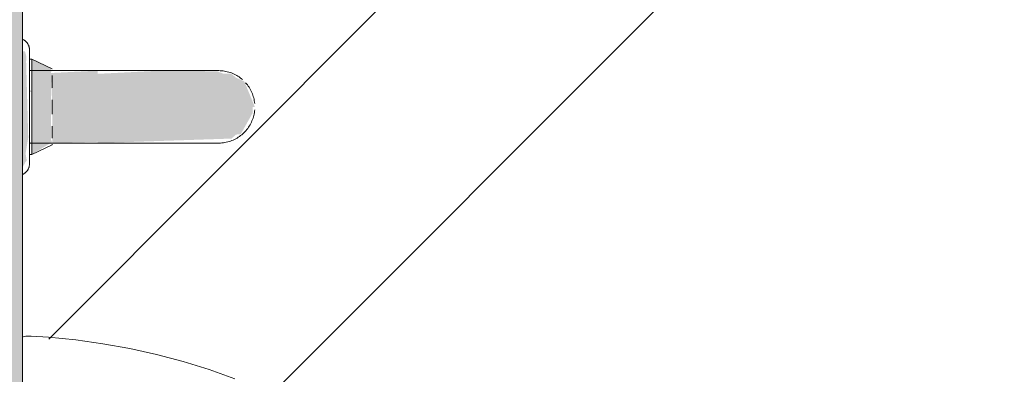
# Model space of a CAD drawing. Header units: millimetres. Extents: x -62758 to 78208, y -26429 to 33271.
# Tile 326 of 656: x -43687 to -43255, y 22190 to 22345. Entities that reach past the tile are written whole.
import ezdxf

# ---------------------------------------------------------------- set-up
doc = ezdxf.new("R2010")
doc.units = ezdxf.units.MM
for name, color, linetype, lineweight in [('A-FLOR', 192, 'Continuous', 18), ('I-WALL', 2, 'Continuous', 18), ('P-SANR-FIXT', 6, 'Continuous', 9)]:
    doc.layers.add(name, color=color, linetype=linetype, lineweight=lineweight)

# ---------------------------------------------------------------- blocks, each defined once
blk = doc.blocks.new('Blks_Banh_Lavatório de Canto com Barras - Único-V101-PLANTA DE IMPERMEABILIZAÇÃO - TÉRREO')
at = {"layer": 'P-SANR-FIXT', "lineweight": 5}
for color, points in [(31, [(-232.88, 332.8), (-202.32, 363.37), (-213.52, 368.01), (-217.09, 366.57), (-219.83, 366.32), (-222.19, 363.96), (-225.01, 362.7), (-242.98, 345.09), (-261.25, 324.89), (-251.02, 314.66), (-238.05, 327.63)]), (31, [(-239.82, 303.45), (-199.76, 346.28), (-199.54, 349.02), (-198.19, 350.4), (-201.06, 360.68), (-203.03, 362.65), (-251.02, 314.66), (-239.86, 303.5)]), (39, [(-256.79, 279.41), (-254.29, 289.54), (-255.55, 290.04), (-277.42, 312.12), (-286.27, 308.9), (-258.2, 280.82)]), (31, [(-255.58, 272.55), (-256.43, 275.27), (-256.38, 275.94), (-258.96, 277.8), (-263.09, 283.55), (-287.22, 306.38), (-288.94, 308.19), (-290.78, 309.23), (-291.52, 308.49), (-256.28, 273.25)])]:
    blk.add_hatch(color=color, dxfattribs=at).paths.add_polyline_path(points)
h = blk.add_hatch(color=31, dxfattribs=at)
h.paths.add_polyline_path([(-265.17, 300.52), (-251.02, 314.66), (-262.23, 325.87), (-276.12, 310.52), (-266.13, 301.49)])
h.paths.add_polyline_path([(-276.79, 298), (-276.09, 298.71), (-277.84, 299.05)])
h = blk.add_hatch(color=31, dxfattribs=at)
h.paths.add_polyline_path([(-253.96, 289.31), (-240.2, 303.84), (-251.02, 314.66), (-265.17, 300.52), (-254.21, 289.57)])
h.paths.add_polyline_path([(-261.03, 282.24), (-260.71, 283.33), (-261.32, 282.54)])
at = {"layer": 'P-SANR-FIXT', "color": 133, "lineweight": 5}
for p, q in [((-262.23, 325.87), (-283.44, 304.66)), ((-276.94, 312.29), (-286.27, 308.9)), ((-276.92, 312.28), (-276.94, 312.29)), ((-286.27, 308.9), (-286.98, 308.19)), ((-286.27, 308.9), (-286.98, 308.19)), ((-286.98, 308.19), (-283.88, 305.09)), ((-257.49, 278.71), (-286.98, 308.19)), ((-286.98, 308.19), (-283.88, 305.09)), ((-283.88, 305.09), (-286.98, 308.19)), ((-256.79, 279.41), (-286.27, 308.9)), ((-271.1, 306.46), (-274.91, 310.26)), ((-276.83, 298.04), (-283.44, 304.66)), ((-262.95, 298.31), (-267.38, 302.73)), ((-261.03, 282.24), (-239.82, 303.45)), ((-255.43, 290.78), (-259.23, 294.58)), ((-261.03, 282.24), (-266.85, 288.07)), ((-256.79, 279.41), (-253.39, 288.75)), ((-253.39, 288.75), (-253.62, 288.97)), ((-260.31, 281.52), (-257.49, 278.71)), ((-260.31, 281.52), (-257.49, 278.71)), ((-257.49, 278.71), (-260.31, 281.52)), ((-257.49, 278.71), (-256.79, 279.41)), ((-257.49, 278.71), (-256.79, 279.41))]:
    blk.add_line(p, q, dxfattribs=at)
at = {"layer": 'P-SANR-FIXT', "color": 133, "lineweight": 5, "flags": 128}
for points in [[(-224.73, 363.37), (-224.27, 363.81), (-223.8, 364.23), (-223.31, 364.63), (-222.8, 365.01), (-222.28, 365.37), (-221.75, 365.71), (-221.2, 366.03), (-220.64, 366.33), (-220.06, 366.6), (-219.48, 366.85), (-218.89, 367.08), (-218.29, 367.28), (-217.68, 367.46), (-217.07, 367.61), (-216.44, 367.74), (-215.82, 367.85), (-215.19, 367.92), (-214.56, 367.98)], [(-212.66, 367.99), (-212.03, 367.94), (-211.4, 367.87), (-210.77, 367.77), (-210.15, 367.65), (-209.53, 367.5), (-208.92, 367.33), (-208.32, 367.13), (-207.72, 366.91), (-207.14, 366.67), (-206.56, 366.4), (-206, 366.11), (-205.45, 365.8), (-204.91, 365.47), (-204.38, 365.11), (-203.87, 364.74), (-203.38, 364.34)], [(-224.73, 363.37), (-224.76, 363.34), (-224.85, 363.25), (-225, 363.1), (-225.21, 362.89), (-225.48, 362.62), (-225.81, 362.3), (-226.19, 361.91), (-226.63, 361.47), (-227.13, 360.97), (-227.69, 360.41), (-228.3, 359.8), (-228.97, 359.13), (-229.69, 358.41), (-230.46, 357.64), (-231.28, 356.82), (-232.15, 355.95), (-233.07, 355.03), (-234.04, 354.06), (-235.05, 353.05), (-236.1, 352), (-237.2, 350.9), (-238.34, 349.76), (-239.51, 348.59), (-240.72, 347.38), (-241.97, 346.13), (-243.25, 344.85), (-244.56, 343.54), (-245.89, 342.21), (-247.26, 340.85), (-248.64, 339.46), (-250.05, 338.05), (-251.48, 336.62), (-252.92, 335.18), (-254.38, 333.72), (-255.86, 332.24), (-257.34, 330.76), (-258.83, 329.27), (-260.33, 327.77), (-261.83, 326.28), (-262.23, 325.87)], [(-262.23, 325.87), (-260.73, 327.37), (-259.23, 328.87), (-257.74, 330.36), (-256.26, 331.84), (-254.78, 333.32), (-253.32, 334.78), (-251.87, 336.23), (-250.43, 337.67), (-249.02, 339.08), (-247.63, 340.47), (-246.26, 341.84), (-244.91, 343.19), (-243.6, 344.5), (-242.31, 345.79), (-241.06, 347.04), (-239.84, 348.26), (-238.65, 349.45), (-237.5, 350.6), (-236.4, 351.7), (-235.33, 352.77), (-234.31, 353.79), (-233.33, 354.77), (-232.4, 355.71), (-231.51, 356.59), (-230.68, 357.43), (-229.89, 358.21), (-229.16, 358.94), (-228.48, 359.62), (-227.85, 360.25), (-227.28, 360.82), (-226.76, 361.34), (-226.3, 361.8), (-225.9, 362.2), (-225.56, 362.54), (-225.28, 362.82), (-225.05, 363.05), (-224.89, 363.22), (-224.78, 363.32), (-224.73, 363.37), (-224.73, 363.37)], [(-201.46, 362.44), (-201.05, 361.95), (-200.67, 361.44), (-200.31, 360.92), (-199.97, 360.38), (-199.65, 359.84), (-199.36, 359.28), (-199.09, 358.7), (-198.84, 358.12), (-198.61, 357.53), (-198.41, 356.93), (-198.23, 356.32), (-198.07, 355.7), (-197.94, 355.08), (-197.84, 354.46), (-197.76, 353.83), (-197.71, 353.2), (-197.68, 352.57), (-197.67, 351.93), (-197.7, 351.3), (-197.74, 350.67), (-197.82, 350.04), (-197.91, 349.41), (-198.04, 348.79), (-198.18, 348.17), (-198.36, 347.56), (-198.55, 346.96), (-198.77, 346.36), (-199.02, 345.78), (-199.28, 345.2), (-199.57, 344.64), (-199.88, 344.09), (-200.22, 343.55), (-200.57, 343.02), (-200.95, 342.51), (-201.35, 342.02), (-201.76, 341.54), (-202.19, 341.08), (-202.32, 340.95)], [(-239.82, 303.45), (-238.32, 304.95), (-236.82, 306.45), (-235.33, 307.94), (-233.84, 309.43), (-232.37, 310.9), (-230.9, 312.37), (-229.45, 313.82), (-228.02, 315.25), (-226.6, 316.67), (-225.21, 318.06), (-223.84, 319.43), (-222.5, 320.77), (-221.18, 322.09), (-219.9, 323.37), (-218.64, 324.63), (-217.42, 325.85), (-216.24, 327.03), (-215.09, 328.18), (-213.98, 329.29), (-212.91, 330.36), (-211.89, 331.38), (-210.91, 332.36), (-209.98, 333.29), (-209.1, 334.17), (-208.26, 335.01), (-207.48, 335.8), (-206.74, 336.53), (-206.06, 337.21), (-205.44, 337.83), (-204.86, 338.41), (-204.35, 338.92), (-203.89, 339.38), (-203.49, 339.78), (-203.15, 340.12), (-202.86, 340.41), (-202.64, 340.63), (-202.47, 340.8), (-202.36, 340.91), (-202.32, 340.95), (-202.32, 340.95)], [(-202.32, 340.95), (-202.35, 340.92), (-202.44, 340.83), (-202.58, 340.69), (-202.79, 340.48), (-203.06, 340.21), (-203.39, 339.88), (-203.78, 339.49), (-204.22, 339.05), (-204.72, 338.55), (-205.28, 337.99), (-205.89, 337.38), (-206.55, 336.72), (-207.27, 336), (-208.04, 335.23), (-208.87, 334.4), (-209.74, 333.53)], [(-210.66, 332.61), (-211.62, 331.65), (-212.63, 330.64), (-213.69, 329.58), (-214.79, 328.48), (-215.92, 327.35), (-217.1, 326.17), (-218.31, 324.96), (-219.55, 323.72), (-220.83, 322.44), (-222.14, 321.13), (-223.48, 319.79), (-224.84, 318.43), (-226.23, 317.04), (-227.64, 315.63), (-229.06, 314.21), (-230.51, 312.76), (-231.97, 311.3), (-233.44, 309.83), (-234.92, 308.35), (-236.42, 306.86), (-237.91, 305.36), (-239.41, 303.86)], [(-295.33, 312.22), (-295.14, 312.3), (-294.95, 312.36), (-294.76, 312.42), (-294.57, 312.46), (-294.37, 312.51), (-294.17, 312.54), (-293.98, 312.56), (-293.78, 312.58), (-293.58, 312.59), (-293.38, 312.59), (-293.18, 312.58), (-292.98, 312.57), (-292.78, 312.55), (-292.58, 312.52), (-292.38, 312.48), (-292.19, 312.43), (-292, 312.38), (-291.81, 312.31), (-291.62, 312.24), (-291.44, 312.17), (-291.25, 312.08), (-291.08, 311.99), (-290.9, 311.89), (-290.73, 311.79), (-290.57, 311.68), (-290.41, 311.56), (-290.25, 311.43), (-290.1, 311.3), (-289.95, 311.16), (-289.91, 311.13)], [(-295.33, 312.22), (-295.14, 312.3), (-294.95, 312.36), (-294.76, 312.42), (-294.57, 312.46), (-294.37, 312.51), (-294.17, 312.54), (-293.98, 312.56), (-293.78, 312.58), (-293.58, 312.59), (-293.38, 312.59), (-293.18, 312.58), (-292.98, 312.57), (-292.78, 312.55), (-292.58, 312.52), (-292.38, 312.48), (-292.19, 312.43), (-292, 312.38), (-291.81, 312.31), (-291.62, 312.24), (-291.44, 312.17), (-291.25, 312.08), (-291.08, 311.99), (-290.9, 311.89), (-290.73, 311.79), (-290.57, 311.68), (-290.41, 311.56), (-290.25, 311.43), (-290.1, 311.3), (-289.95, 311.16), (-289.91, 311.13)], [(-289.91, 311.13), (-289.9, 311.11), (-289.86, 311.07), (-289.79, 311), (-289.69, 310.9), (-289.56, 310.77), (-289.41, 310.62), (-289.23, 310.44), (-289.02, 310.23), (-288.78, 309.99), (-288.52, 309.73), (-288.23, 309.44), (-287.92, 309.13), (-287.58, 308.79), (-287.21, 308.43), (-286.83, 308.04), (-286.42, 307.63), (-285.98, 307.19), (-285.53, 306.74), (-285.05, 306.26), (-284.55, 305.77), (-284.04, 305.25), (-283.5, 304.71)], [(-254.56, 275.77), (-254.57, 275.79), (-254.61, 275.83), (-254.69, 275.9), (-254.78, 276), (-254.91, 276.12), (-255.07, 276.28), (-255.25, 276.46), (-255.46, 276.67), (-255.69, 276.9), (-255.95, 277.17), (-256.24, 277.46), (-256.56, 277.77), (-256.9, 278.11), (-257.26, 278.47), (-257.65, 278.86), (-258.06, 279.27), (-258.49, 279.7), (-258.95, 280.16), (-259.42, 280.64), (-259.92, 281.13), (-260.44, 281.65), (-260.97, 282.19), (-261.53, 282.74), (-262.1, 283.31), (-262.68, 283.9), (-263.29, 284.5), (-263.9, 285.12), (-264.53, 285.75), (-265.18, 286.39), (-265.83, 287.04), (-266.49, 287.71), (-267.17, 288.38), (-267.85, 289.06), (-268.54, 289.75), (-269.23, 290.44), (-269.93, 291.14), (-270.63, 291.85), (-271.34, 292.55), (-272.05, 293.26), (-272.75, 293.97), (-273.46, 294.67), (-274.16, 295.38), (-274.86, 296.08), (-275.56, 296.77), (-276.25, 297.47), (-276.94, 298.15), (-277.62, 298.83), (-278.28, 299.5), (-278.94, 300.16), (-279.59, 300.81), (-280.23, 301.44), (-280.85, 302.07), (-281.46, 302.68), (-282.06, 303.27), (-282.64, 303.85), (-283.2, 304.42), (-283.75, 304.96), (-284.28, 305.49), (-284.78, 306), (-285.27, 306.48), (-285.74, 306.95), (-286.18, 307.4), (-286.61, 307.82), (-287.01, 308.22), (-287.38, 308.6), (-287.74, 308.95), (-288.06, 309.28), (-288.37, 309.58), (-288.64, 309.86), (-288.89, 310.11), (-289.12, 310.33), (-289.31, 310.53), (-289.48, 310.69), (-289.62, 310.84), (-289.74, 310.95), (-289.82, 311.04), (-289.88, 311.09), (-289.91, 311.12), (-289.91, 311.13)], [(-289.91, 311.13), (-289.9, 311.11), (-289.86, 311.07), (-289.79, 311), (-289.69, 310.9), (-289.56, 310.77), (-289.41, 310.62), (-289.23, 310.44), (-289.02, 310.23), (-288.78, 309.99), (-288.52, 309.73), (-288.23, 309.44), (-287.92, 309.13), (-287.58, 308.79), (-287.21, 308.43), (-286.83, 308.04), (-286.42, 307.63), (-285.98, 307.19), (-285.53, 306.74), (-285.05, 306.26), (-284.55, 305.77), (-284.04, 305.25), (-283.5, 304.71)], [(-283.75, 304.96), (-284.28, 305.49), (-284.78, 306), (-285.27, 306.48), (-285.74, 306.95), (-286.18, 307.4), (-286.61, 307.82), (-287.01, 308.22), (-287.38, 308.6), (-287.74, 308.95), (-288.06, 309.28), (-288.37, 309.58), (-288.64, 309.86), (-288.89, 310.11), (-289.12, 310.33), (-289.31, 310.53), (-289.48, 310.69), (-289.62, 310.84), (-289.74, 310.95), (-289.82, 311.04), (-289.88, 311.09), (-289.91, 311.12), (-289.91, 311.13)], [(-124.31, 273.03), (-135.13, 267.84), (-145.73, 262.22), (-156.1, 256.19), (-166.22, 249.74), (-176.08, 242.89), (-185.65, 235.66), (-194.93, 228.04), (-200.67, 223)], [(-254.56, 275.77), (-254.57, 275.79), (-254.61, 275.83), (-254.69, 275.9), (-254.78, 276), (-254.91, 276.12), (-255.07, 276.28), (-255.25, 276.46), (-255.46, 276.67), (-255.69, 276.9), (-255.95, 277.17), (-256.24, 277.46), (-256.56, 277.77), (-256.9, 278.11), (-257.26, 278.47), (-257.65, 278.86), (-258.06, 279.27), (-258.49, 279.7), (-258.95, 280.16), (-259.42, 280.64), (-259.92, 281.13), (-260.44, 281.65), (-260.97, 282.19)], [(-260.72, 281.94), (-260.2, 281.41), (-259.69, 280.9), (-259.2, 280.41), (-258.73, 279.95), (-258.29, 279.5), (-257.87, 279.08), (-257.46, 278.68), (-257.09, 278.3), (-256.74, 277.95), (-256.41, 277.62), (-256.11, 277.32), (-255.83, 277.04), (-255.58, 276.79), (-255.36, 276.57), (-255.16, 276.37), (-254.99, 276.2), (-254.85, 276.06), (-254.74, 275.95), (-254.65, 275.86), (-254.59, 275.81), (-254.56, 275.78), (-254.56, 275.77)], [(-260.72, 281.94), (-260.2, 281.41), (-259.69, 280.9), (-259.2, 280.41), (-258.73, 279.95), (-258.29, 279.5), (-257.87, 279.08), (-257.46, 278.68), (-257.09, 278.3), (-256.74, 277.95), (-256.41, 277.62), (-256.11, 277.32), (-255.83, 277.04), (-255.58, 276.79), (-255.36, 276.57), (-255.16, 276.37), (-254.99, 276.2), (-254.85, 276.06), (-254.74, 275.95), (-254.65, 275.86), (-254.59, 275.81), (-254.56, 275.78), (-254.56, 275.77)], [(-254.56, 275.77), (-254.42, 275.63), (-254.29, 275.48), (-254.16, 275.32), (-254.04, 275.16), (-253.93, 275), (-253.82, 274.83), (-253.72, 274.66), (-253.63, 274.48), (-253.54, 274.3), (-253.46, 274.12), (-253.39, 273.93), (-253.33, 273.74), (-253.27, 273.55), (-253.22, 273.35), (-253.18, 273.16), (-253.15, 272.96), (-253.12, 272.76), (-253.1, 272.56), (-253.1, 272.36), (-253.09, 272.16), (-253.1, 271.96), (-253.12, 271.76), (-253.14, 271.57), (-253.17, 271.37), (-253.21, 271.17), (-253.26, 270.98), (-253.31, 270.78), (-253.37, 270.59), (-253.44, 270.41)], [(-254.56, 275.77), (-254.42, 275.63), (-254.29, 275.48), (-254.16, 275.32), (-254.04, 275.16), (-253.93, 275), (-253.82, 274.83), (-253.72, 274.66), (-253.63, 274.48), (-253.54, 274.3), (-253.46, 274.12), (-253.39, 273.93), (-253.33, 273.74), (-253.27, 273.55), (-253.22, 273.35), (-253.18, 273.16), (-253.15, 272.96), (-253.12, 272.76), (-253.1, 272.56), (-253.1, 272.36), (-253.09, 272.16), (-253.1, 271.96), (-253.12, 271.76), (-253.14, 271.57), (-253.17, 271.37), (-253.21, 271.17), (-253.26, 270.98), (-253.31, 270.78), (-253.37, 270.59), (-253.44, 270.41)], [(-200.67, 223), (-201.11, 222.59), (-201.53, 222.17), (-201.94, 221.72), (-202.32, 221.26), (-202.69, 220.79), (-203.04, 220.3)]]:
    blk.add_lwpolyline(points, dxfattribs=at)
blk = doc.blocks.new('BE-PMSa-MOD-ARQ-ESCOLA-EX-000-R_0056_rvt-1-PLANTA DE IMPERMEABILIZAÇÃO - TÉRREO')
at = {"layer": 'I-WALL'}
blk.add_hatch(color=10, dxfattribs=at).paths.add_polyline_path([(-43685.45, 21906.88), (-43685.45, 23806.88), (-43695.45, 23806.83), (-43695.45, 21906.88)])
at = {"layer": 'I-WALL', "color": 90, "lineweight": 9}
blk.add_line((-43685.45, 21906.88), (-43685.45, 23806.88), dxfattribs=at)
at = {"layer": 'P-SANR-FIXT', "color": 170, "lineweight": 5, "rotation": 314.9999999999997}
blk.add_blockref('Blks_Banh_Lavatório de Canto com Barras - Único-V101-PLANTA DE IMPERMEABILIZAÇÃO - TÉRREO', (-43697.45, 21906.88), dxfattribs=at)

msp = doc.modelspace()

# ---------------------------------------------------------------- hatches: boundary and pattern name
at = {"layer": 'A-FLOR'}
h = msp.add_hatch(dxfattribs=at)
h.set_pattern_fill('FP_1', color=1, style=0, pattern_type=2)
h.set_pattern_definition([(45, (0, 0), (-251.4472, 251.4472), []), (45, (0, 381), (-251.4472, 251.4472), [])])
h.paths.add_polyline_path([(-43327.45, 21906.88), (-43327.45, 21916.88), (-43325.13, 21918.79), (-43324.59, 21918.83), (-43321.49, 21920.2), (-43321.04, 21920.71), (-43316.32, 21920.71), (-43310.92, 21921.35), (-43278.58, 21920.71), (-43277, 21920.2), (-43273.18, 21919.93), (-43271.08, 21918.9), (-43269.87, 21918.8), (-43269.27, 21920.08), (-43267.45, 21916.88), (-43267.45, 21906.88), (-42711.05, 21906.88), (-42711.05, 21921.88), (-42641.05, 21921.88), (-42641.05, 21906.88), (-41841.05, 21906.88), (-41841.05, 21921.88), (-41771.05, 21921.88), (-41771.05, 21906.88), (-41731.05, 21906.88), (-41731.05, 22040.44), (-41602.05, 22040.44), (-41602.05, 23806.88), (-42732.8, 23806.88), (-42732.87, 23804.96), (-42737.6, 23788.28), (-42746.09, 23773.16), (-42759.6, 23759.28), (-42772.29, 23749.57), (-42777.2, 23744.99), (-42781.18, 23743.34), (-43100.45, 23742.78), (-43100.45, 23706.88), (-43370.45, 23706.88), (-43370.45, 23742.78), (-43495.13, 23742.78), (-43514.29, 23745.54), (-43528.62, 23750.81), (-43543.04, 23760.44), (-43556.29, 23775.78), (-43563.3, 23788.28), (-43568.73, 23806.88), (-43685.45, 23806.88), (-43685.45, 23648.88), (-43675.45, 23647.16), (-43670.16, 23643.2), (-43669.42, 23641.02), (-43666.75, 23627.98), (-43664.95, 23625.16), (-43645.31, 23623.8), (-43628.93, 23618.6), (-43615.83, 23611.25), (-43603.11, 23599.47), (-43593.48, 23585.05), (-43587.49, 23568.78), (-43585.45, 23551.56), (-43585.45, 23525.11), (-43550.24, 23524.42), (-43540.58, 23517.58), (-43538.02, 23514.11), (-43537.38, 23513.37), (-43536.16, 23509.77), (-43535.76, 23505.93), (-43535.42, 23504.15), (-43535.42, 23495.23), (-43482.3, 23515.05), (-43437.58, 23526.97), (-43385.57, 23535.84), (-43342.52, 23539.45), (-43292.02, 23539.21), (-43247.07, 23535.2), (-43195.27, 23525.59), (-43157.86, 23515.6), (-43122.31, 23499.95), (-43105.94, 23489.46), (-43091.07, 23477.46), (-43079.75, 23466.47), (-43065.46, 23448.97), (-43052.33, 23428.09), (-43043.43, 23409.37), (-43035.39, 23382.48), (-43031.86, 23360.97), (-43030.8, 23341.31), (-43032.16, 23319.91), (-43038.46, 23291.23), (-43046.2, 23270.13), (-43057.17, 23248.91), (-43069.06, 23231.32), (-43087.44, 23211.37), (-43105.94, 23196.1), (-43122.31, 23185.62), (-43133.03, 23180.03), (-43165.9, 23167.63), (-43207.14, 23157.16), (-43259.06, 23148.99), (-43292.96, 23146.24), (-43345.38, 23146.3), (-43390.17, 23150.3), (-43438.9, 23158.99), (-43483.73, 23171.03), (-43532.83, 23189.27), (-43535.42, 23189.27), (-43535.92, 23174.75), (-43537.41, 23172.9), (-43538.23, 23169.2), (-43542.94, 23163.57), (-43543.89, 23163.98), (-43545.93, 23161.97), (-43548.57, 23160.55), (-43555.41, 23159.21), (-43585.45, 23159.21), (-43585.45, 22862.2), (-43587.49, 22844.99), (-43593.48, 22828.72), (-43603.11, 22814.3), (-43618.45, 22801.05), (-43630.95, 22794.03), (-43648.71, 22789.26), (-43664.95, 22788.6), (-43666.75, 22785.78), (-43671.44, 22768.65), (-43677.45, 22765.58), (-43685.45, 22764.88), (-43685.45, 22661.88), (-43585.45, 22661.88), (-43585.45, 22401.88), (-43685.45, 22401.88), (-43685.45, 22335.75), (-43685.45, 22334.46), (-43684.4, 22331.15), (-43683.63, 22330.48), (-43683.62, 22325.74), (-43682.98, 22320.46), (-43683.63, 22288.02), (-43684.13, 22286.43), (-43684.4, 22282.61), (-43685.45, 22280.32), (-43685.32, 22279.14), (-43685.45, 22278.02), (-43684.75, 22201.17), (-43681.86, 22202.77), (-43681.22, 22206.24), (-43626.38, 22198.28), (-43582.97, 22183.81), (-43566.45, 22176.36), (-43538.92, 22161.08), (-43522.34, 22149.99), (-43485.32, 22119.01), (-43457.97, 22086.83), (-43446.52, 22070.52), (-43423.4, 22028.94), (-43409.69, 21990.14), (-43404.1, 21967.9), (-43399.29, 21936.64), (-43398.55, 21922.64), (-43402.86, 21922.41), (-43403.68, 21917.89), (-43406.44, 21914.21), (-43410.55, 21912.15), (-43412.85, 21911.88), (-43412.85, 21906.88), (-43333.13, 21906.88)])
h.paths.add_polyline_path([(-43402.53, 21915.25), (-43402.86, 21918.43), (-43401.14, 21919.58), (-43400.03, 21917.46), (-43401.14, 21914.61)])
h.paths.add_polyline_path([(-43405.68, 21911.93), (-43404.84, 21915.89), (-43402.66, 21914.46), (-43402.99, 21912.53), (-43404.84, 21912.12)])
h.paths.add_polyline_path([(-43407.75, 21909.32), (-43409.77, 21910.59), (-43408.37, 21912.94), (-43404.97, 21910.59), (-43405.68, 21909.98), (-43407.55, 21909.38)])
h.paths.add_polyline_path([(-43566.56, 21911.88), (-43563.49, 21912.72), (-43562.71, 21913.51), (-43564.41, 21918.21), (-43566.3, 21915.02), (-43567.45, 21911.88)])
h.paths.add_polyline_path([(-43561.72, 21920.9), (-43562.01, 21919.91), (-43561.68, 21920.52)])
h.paths.add_polyline_path([(-43559.82, 21912.09), (-43560.18, 21918.21), (-43561.14, 21918.21), (-43559.85, 21912.22)])
h.paths.add_polyline_path([(-43311.18, 21921.88), (-43318.3, 21922.88), (-43313.3, 21932.31), (-43312.59, 22005.19), (-43311.21, 22010.63), (-43309.53, 22012.39), (-43309.34, 22014.64), (-43300.24, 22019.75), (-43297.45, 22020.77), (-43286.24, 22016.12), (-43283.24, 22010.78), (-43282.98, 22010.47), (-43282.28, 22006.23), (-43281.83, 22005.66), (-43281.63, 21978.69), (-43280.58, 21931.42), (-43276.6, 21922.88), (-43311.07, 21921.88)])
h.paths.add_polyline_path([(-43427.49, 21921.88), (-43426.85, 21923), (-43427.49, 21922.27)])
h.paths.add_polyline_path([(-43427.49, 21926.21), (-43420.07, 21930.13), (-43419, 21937.12), (-43419.27, 21936.28), (-43420.09, 21935.89), (-43421.66, 21929.23), (-43422.98, 21928.79), (-43427.49, 21926.88), (-43427.49, 21926.39)])
h.paths.add_polyline_path([(-43427.49, 21930.88), (-43426.96, 21935.05), (-43427.49, 21934.88), (-43427.49, 21932.81)])
h.paths.add_polyline_path([(-43414.08, 21933.61), (-43414.89, 21936.75), (-43414.89, 21935.63), (-43414.71, 21935.2)])
h.paths.add_polyline_path([(-43573.71, 22002.34), (-43570.53, 22006.48), (-43568.03, 22015.09), (-43568.71, 22014.41), (-43572.71, 22004.75)])
h.paths.add_polyline_path([(-43586.45, 21996.67), (-43582.67, 21997.17), (-43576.11, 22000.49), (-43577.85, 22000.63), (-43585.95, 21997.17)])
h.paths.add_polyline_path([(-43607.66, 22017.88), (-43605.87, 22021.27), (-43604.44, 22027.43), (-43606.4, 22023.5), (-43607.17, 22021.66)])
h.paths.add_polyline_path([(-43601.99, 22030.63), (-43591.17, 22036.05), (-43593.03, 22035.8), (-43599.58, 22032.47)])
h.paths.add_polyline_path([(-43683.44, 22042.61), (-43683.82, 22043), (-43683.82, 22042.69)])
h.paths.add_polyline_path([(-43683.82, 22042.23), (-43684.66, 22042.74), (-43684.42, 22042.33)])
h.paths.add_polyline_path([(-43681.7, 22176.88), (-43681.3, 22177.38), (-43682.07, 22180.08), (-43681.92, 22176.88)])
h.paths.add_polyline_path([(-43671.52, 22176.88), (-43668.9, 22177.38), (-43669.45, 22177.27), (-43673.45, 22176.88)])
h.paths.add_polyline_path([(-43677.62, 22176.88), (-43676.29, 22177.38), (-43674.76, 22183.01), (-43672.09, 22183.97), (-43662.86, 22184.27), (-43670.59, 22185.28), (-43675.71, 22183.01), (-43677.95, 22176.88)])
h.paths.add_polyline_path([(-43667.67, 22189.02), (-43667.67, 22190.31), (-43667.99, 22189.15), (-43667.8, 22189.07)])
h.paths.add_polyline_path([(-43681.45, 22286.03), (-43681.45, 22327.73), (-43672.45, 22322.73), (-43598.45, 22322.32), (-43596.14, 22321.18), (-43593.59, 22321.13), (-43585.1, 22312.64), (-43584.58, 22304.09), (-43585.25, 22300.95), (-43591.76, 22294.77), (-43592.24, 22294.51), (-43594.39, 22292.47), (-43606.56, 22291.6), (-43617.74, 22291.04), (-43642.96, 22291.07), (-43672.91, 22290.02), (-43677.18, 22288.03)])
h.paths.add_polyline_path([(-43659.27, 22821.38), (-43647.63, 22823.22), (-43638.86, 22826.85), (-43630.41, 22833.34), (-43622.6, 22844.99), (-43619.84, 22851.64), (-43618.45, 22862.2), (-43618.45, 23159.21), (-43678.11, 23160.08), (-43682.52, 23162.14), (-43684.11, 23164.21), (-43685.45, 23169.2), (-43685.45, 22844.88), (-43677.45, 22844.18), (-43670.16, 22839.2), (-43669.42, 22837.02), (-43666.75, 22823.98), (-43664.95, 22821.78), (-43662.12, 22821.48)])
h.paths.add_polyline_path([(-43336.59, 23147.25), (-43342.29, 23148.36), (-43342.2, 23147.25)])
h.paths.add_polyline_path([(-43316.73, 23147.25), (-43283.7, 23148.28), (-43272.79, 23150.23), (-43316.72, 23147.25)])
h.paths.add_polyline_path([(-43234.5, 23153.78), (-43191.73, 23162.2), (-43192.66, 23163.16), (-43228.68, 23155.08)])
h.paths.add_polyline_path([(-43413.46, 23155.47), (-43450.71, 23163.33), (-43431.09, 23158.49), (-43414.13, 23155.58)])
h.paths.add_polyline_path([(-43493.41, 23175.78), (-43533.49, 23191), (-43511.35, 23182.11), (-43500.7, 23178.35)])
h.paths.add_polyline_path([(-43159.21, 23514.91), (-43216.02, 23528.62), (-43201.63, 23524.98), (-43162.68, 23515.73)])
h.paths.add_polyline_path([(-43685.45, 23515.1), (-43682.52, 23522.18), (-43678.04, 23524.25), (-43675.45, 23525.11), (-43618.45, 23525.11), (-43618.45, 23551.56), (-43619.66, 23561.44), (-43623.23, 23570.73), (-43630.95, 23580.62), (-43636.44, 23585.4), (-43647.63, 23590.46), (-43655, 23592.16), (-43664.95, 23591.99), (-43666.75, 23589.78), (-43671.44, 23572.65), (-43677.45, 23569.58), (-43685.45, 23568.88), (-43685.45, 23515.11)])
h.paths.add_polyline_path([(-43296.11, 23538.33), (-43352.79, 23537.42), (-43342.52, 23537.32), (-43296.65, 23538.32)])
h.paths.add_polyline_path([(-43234.61, 23531.8), (-43249.87, 23534.41), (-43249.87, 23533.42), (-43239.57, 23532.33)])
h.paths.add_polyline_path([(-42805.77, 23775.78), (-42801.95, 23777.17), (-42801.95, 23806.88), (-43100.45, 23806.88), (-43100.45, 23775.78), (-42812.09, 23775.78)])
h.paths.add_polyline_path([(-43370.45, 23775.78), (-43370.45, 23806.88), (-43534.47, 23806.88), (-43533.49, 23802.64), (-43528.97, 23793.78), (-43522.44, 23786.27), (-43512.35, 23779.81), (-43505.01, 23776.99), (-43495.13, 23775.78)])
h.paths.add_polyline_path([(-42768.95, 23799.74), (-42766.34, 23806.88), (-42768.95, 23806.04), (-42768.95, 23804.96)])

# ---------------------------------------------------------------- block references
at = {"lineweight": 5}
msp.add_blockref('BE-PMSa-MOD-ARQ-ESCOLA-EX-000-R_0056_rvt-1-PLANTA DE IMPERMEABILIZAÇÃO - TÉRREO', (0, 0), dxfattribs=at)

doc.saveas('drawing.dxf')
